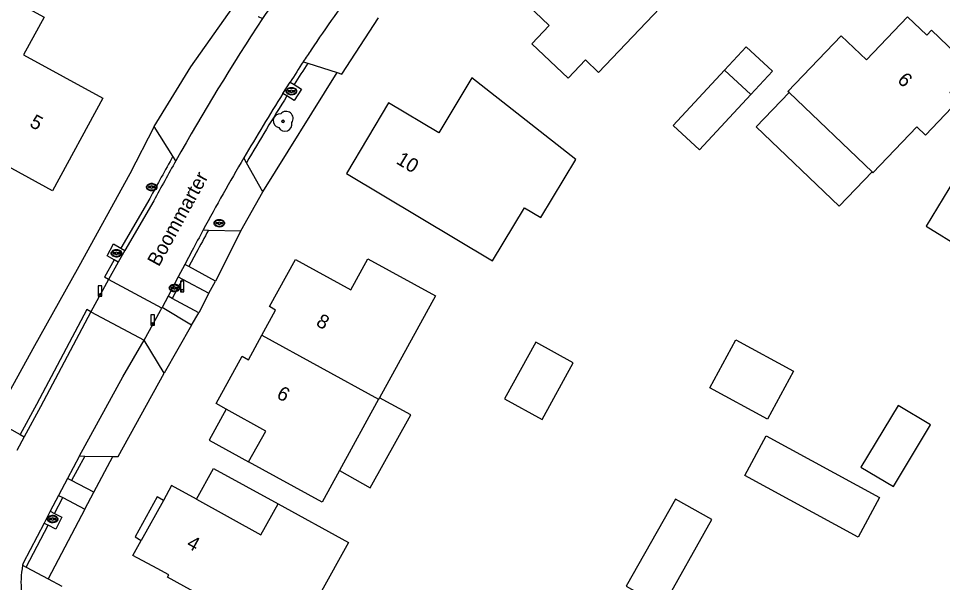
# Model space of a CAD drawing. Extents: x 194485 to 197793, y 468269 to 470822.
# Drawn here: x 197438 to 197516.7, y 468497.8 to 468545.9 of the extents above; entities that cross this region are included whole.
import ezdxf

# ---------------------------------------------------------------- set-up
doc = ezdxf.new("R2010")
doc.units = 0
for name, color, linetype in [('BGT grensvlak gebouwinstallatie plus 1', 7, 'Continuous'), ('BGT grensvlak onbegroeid terreindeel', 7, 'Continuous'), ('BGT grensvlak ondersteunend wegdeel', 7, 'Continuous'), ('BGT grensvlak overig bouwwerk uitbreiding populatie', 7, 'Continuous'), ('BGT grensvlak pand op maaiveld', 7, 'Continuous'), ('BGT grensvlak pand op maaiveld LR', 7, 'Continuous'), ('BGT grensvlak wegdeel', 7, 'Continuous'), ('BGT puntobject paal afsluitpaal', 7, 'Continuous'), ('BGT puntobject paal lichtmast', 7, 'Continuous'), ('BGT puntobject put inspectie- rioolput', 7, 'Continuous'), ('BGT puntobject put kolk', 7, 'Continuous'), ('BGT puntobject vegetatieobject boom', 7, 'Continuous'), ('BGT tekst huisnummerreeks', 7, 'Continuous'), ('BGT tekst openbare ruimte label weg', 7, 'Continuous')]:
    doc.layers.add(name, color=color, linetype=linetype)

msp = doc.modelspace()

# ---------------------------------------------------------------- linework, layer by layer
at = {"layer": 'BGT grensvlak gebouwinstallatie plus 1'}
for points in [[(197500.399, 468539.372), (197496.023, 468534.66), (197493.774, 468536.749), (197498.15, 468541.461)], [(197510.726, 468532.778), (197507.929, 468529.853), (197500.857, 468536.617), (197503.654, 468539.541)], [(197482.062, 468518.285), (197479.405, 468513.454), (197482.601, 468511.696), (197485.258, 468516.527), (197482.062, 468518.285)], [(197499.113, 468518.465), (197504.027, 468515.816), (197501.82, 468511.724), (197496.907, 468514.373), (197499.113, 468518.465)], [(197465.331, 468507.334), (197467.965, 468505.874), (197471.405, 468512.085), (197468.743, 468513.537)], [(197512.943, 468512.89), (197509.782, 468507.636), (197512.553, 468505.969), (197515.714, 468511.223), (197512.943, 468512.89)], [(197455.674, 468512.564), (197454.221, 468509.925), (197457.591, 468508.072)], [(197501.706, 468510.281), (197511.37, 468505.037), (197509.536, 468501.657), (197499.872, 468506.901), (197501.706, 468510.281)], [(197453.161, 468504.892), (197454.602, 468507.515), (197460.1, 468504.49)], [(197450.33, 468504.797), (197449.795, 468505.085), (197447.912, 468501.697), (197448.438, 468501.373)], [(197493.96, 468504.907), (197489.782, 468497.478), (197492.896, 468495.727), (197497.074, 468503.156), (197493.96, 468504.907)]]:
    msp.add_lwpolyline(points, dxfattribs=at)
at = {"layer": 'BGT grensvlak onbegroeid terreindeel'}
for p, q in [((197458.813, 468531.087), (197465.129, 468541.239)), ((197461.134, 468540.434), (197461.472, 468540.22)), ((197460.859, 468539.252), (197460.518, 468539.461)), ((197456.925, 468527.766), (197454.759, 468523.479)), ((197446.711, 468526.271), (197447.057, 468526.071)), ((197446.484, 468525.078), (197446.137, 468525.278)), ((197454.199, 468522.45), (197453.34, 468520.767)), ((197452.715, 468519.722), (197450.383, 468515.642)), ((197444.405, 468505.482), (197446.013, 468508.529)), ((197443.642, 468504.036), (197440.511, 468498.102)), ((197440.689, 468503.873), (197441.043, 468503.687)), ((197440.156, 468502.858), (197440.51, 468502.672))]:
    msp.add_line(p, q, dxfattribs=at)
for points in [[(197461.472, 468540.22), (197462.099, 468539.825), (197461.47, 468538.879), (197460.859, 468539.252)], [(197449.542, 468536.64), (197447.462, 468532.627), (197443.127, 468524.728), (197439.211, 468517.72), (197435.863, 468511.652)], [(197446.137, 468525.278), (197445.525, 468525.632), (197446.071, 468526.641), (197446.711, 468526.271)], [(197441.043, 468503.687), (197441.669, 468503.358), (197441.164, 468502.328), (197440.51, 468502.672)]]:
    msp.add_lwpolyline(points, dxfattribs=at)
at = {"layer": 'BGT grensvlak ondersteunend wegdeel'}
for p, q in [((197449.164, 468530.521), (197446.711, 468526.271)), ((197453.133, 468525.889), (197452.511, 468524.712)), ((197446.137, 468525.278), (197445.3, 468523.827)), ((197445.646, 468523.627), (197445.3, 468523.827)), ((197451.946, 468523.642), (197451.082, 468522.006)), ((197441.043, 468503.687), (197441.75, 468505.031)), ((197438.631, 468499.1), (197440.51, 468502.672))]:
    msp.add_line(p, q, dxfattribs=at)
for points in [[(197444.154, 468520.865), (197443.802, 468521.055), (197439.507, 468512.959), (197438.124, 468510.413)], [(197443.636, 468508.572), (197442.984, 468507.378), (197442.512, 468506.481)]]:
    msp.add_lwpolyline(points, dxfattribs=at)
for centre, radius, start, end in [((197624.153, 468436.69), 192.83, 146.88443, 147.52739), ((197634.129, 468430.212), 204.725, 147.81751, 149.6787), ((197639.382, 468427.951), 216.11, 150.57837, 151.66534), ((197654.715, 468419.056), 228.141, 151.52586, 152.07755)]:
    msp.add_arc(centre, radius, start, end, dxfattribs=at)
at = {"layer": 'BGT grensvlak overig bouwwerk uitbreiding populatie'}
msp.add_line((197498.15, 468541.461), (197500.399, 468539.372), dxfattribs=at)
msp.add_lwpolyline([(197500.399, 468539.372), (197502.238, 468541.352), (197499.989, 468543.44), (197498.15, 468541.461)], dxfattribs=at)
at = {"layer": 'BGT grensvlak pand op maaiveld'}
for p, q in [((197510.726, 468532.778), (197503.654, 468539.541)), ((197468.743, 468513.537), (197468.676, 468513.415)), ((197468.676, 468513.415), (197465.331, 468507.334)), ((197450.33, 468504.797), (197448.438, 468501.373))]:
    msp.add_line(p, q, dxfattribs=at)
for points in [[(197483.64, 468554.554), (197482.054, 468552.908), (197481.619, 468553.306), (197478.365, 468549.883), (197483.218, 468545.259), (197481.736, 468543.693), (197484.818, 468540.764), (197486.306, 468542.321), (197487.419, 468541.262), (197494.388, 468548.613), (197488.816, 468553.908), (197486.675, 468551.662), (197483.64, 468554.554)], [(197431.157, 468543.863), (197432.193, 468545.754), (197429.911, 468547.004), (197431.83, 468550.503), (197440.181, 468545.953), (197438.42, 468542.759), (197445.173, 468539.053), (197440.879, 468531.16), (197432.462, 468535.76)], [(197503.654, 468539.541), (197503.545, 468539.646), (197508.08, 468544.386), (197510.238, 468542.321), (197513.746, 468545.988), (197515.386, 468544.419), (197515.793, 468544.845), (197519.256, 468541.532), (197517.353, 468539.543), (197518.076, 468538.851)], [(197469.524, 468538.666), (197465.925, 468532.642), (197478.381, 468525.198), (197481.092, 468529.73), (197482.509, 468528.89), (197485.466, 468533.836), (197476.625, 468540.809), (197473.815, 468536.115), (197469.524, 468538.666)], [(197518.076, 468538.851), (197515.271, 468535.919), (197514.543, 468536.615), (197510.802, 468532.705), (197510.726, 468532.778)], [(197530.123, 468532.738), (197528.078, 468533.99), (197528.234, 468534.28), (197524.312, 468536.685), (197521.953, 468532.852), (197519.21, 468534.534), (197515.324, 468528.146), (197518.38, 468526.275)], [(197458.727, 468518.873), (197459.889, 468520.999), (197459.365, 468521.3), (197461.584, 468525.329), (197466.31, 468522.728), (197467.761, 468525.369), (197473.527, 468522.232), (197468.743, 468513.537)], [(197455.674, 468512.564), (197454.82, 468513.036), (197457.04, 468517.068), (197457.582, 468516.779), (197458.727, 468518.873)], [(197457.591, 468508.072), (197459.051, 468510.698), (197455.674, 468512.564)], [(197465.331, 468507.334), (197463.848, 468504.639), (197457.591, 468508.072)], [(197453.161, 468504.892), (197451.031, 468506.067), (197450.33, 468504.797)], [(197453.161, 468504.892), (197458.64, 468501.868), (197460.1, 468504.49)], [(197460.1, 468504.49), (197466.094, 468501.192), (197461.357, 468492.644), (197458.306, 468494.321), (197458.203, 468494.131), (197454.832, 468495.987), (197454.796, 468495.93), (197454.023, 468496.357), (197454.045, 468496.398), (197450.677, 468498.25), (197450.783, 468498.441), (197449.797, 468498.978), (197447.737, 468500.104), (197448.438, 468501.373)]]:
    msp.add_lwpolyline(points, dxfattribs=at)
at = {"layer": 'BGT grensvlak pand op maaiveld LR'}
msp.add_line((197458.727, 468518.873), (197468.676, 468513.415), dxfattribs=at)
at = {"layer": 'BGT grensvlak wegdeel'}
for p, q in [((197452.661, 468541.737), (197456.294, 468546.886)), ((197465.528, 468541.11), (197468.657, 468545.906)), ((197462.25, 468542.166), (197462.644, 468542.039)), ((197462.644, 468542.039), (197465.129, 468541.239)), ((197449.542, 468536.64), (197452.661, 468541.737)), ((197465.129, 468541.239), (197465.528, 468541.11)), ((197460.518, 468539.461), (197461.134, 468540.434)), ((197451.144, 468534.111), (197449.542, 468536.64)), ((197451.387, 468533.727), (197451.144, 468534.111)), ((197457.409, 468533.567), (197457.181, 468533.969)), ((197458.813, 468531.087), (197457.409, 468533.567)), ((197456.925, 468527.766), (197458.813, 468531.087)), ((197449.513, 468530.326), (197447.057, 468526.071)), ((197453.721, 468527.835), (197454.171, 468527.825)), ((197454.171, 468527.825), (197456.925, 468527.766)), ((197447.057, 468526.071), (197446.484, 468525.078)), ((197452.78, 468526.077), (197452.16, 468524.904)), ((197446.484, 468525.078), (197445.646, 468523.627)), ((197452.16, 468524.904), (197451.592, 468523.829)), ((197452.511, 468524.712), (197452.16, 468524.904)), ((197454.759, 468523.479), (197452.511, 468524.712)), ((197451.592, 468523.829), (197450.731, 468522.198)), ((197451.592, 468523.829), (197451.946, 468523.642)), ((197445.646, 468523.627), (197444.154, 468520.865)), ((197450.189, 468521.172), (197445.646, 468523.627)), ((197451.946, 468523.642), (197454.199, 468522.45)), ((197454.199, 468522.45), (197454.759, 468523.479)), ((197450.731, 468522.198), (197450.217, 468521.225)), ((197451.082, 468522.006), (197450.731, 468522.198)), ((197453.34, 468520.767), (197451.082, 468522.006)), ((197444.154, 468520.865), (197448.701, 468518.456)), ((197448.701, 468518.456), (197450.077, 468520.968)), ((197450.077, 468520.968), (197450.135, 468521.073)), ((197450.135, 468521.073), (197450.189, 468521.172)), ((197450.217, 468521.225), (197450.189, 468521.172)), ((197452.715, 468519.722), (197450.217, 468521.225)), ((197452.715, 468519.722), (197453.34, 468520.767)), ((197450.383, 468515.642), (197448.701, 468518.456)), ((197446.461, 468508.521), (197450.383, 468515.642)), ((197435.863, 468511.652), (197438.124, 468510.413)), ((197438.124, 468510.413), (197438.475, 468510.221)), ((197438.475, 468510.221), (197437.835, 468509.043)), ((197443.185, 468508.58), (197443.636, 468508.572)), ((197443.636, 468508.572), (197446.013, 468508.529)), ((197446.013, 468508.529), (197446.461, 468508.521)), ((197442.159, 468506.667), (197441.396, 468505.217)), ((197442.512, 468506.481), (197442.159, 468506.667)), ((197444.405, 468505.482), (197442.512, 468506.481)), ((197441.396, 468505.217), (197440.689, 468503.873)), ((197441.396, 468505.217), (197441.75, 468505.031)), ((197441.75, 468505.031), (197443.642, 468504.036)), ((197443.642, 468504.036), (197444.405, 468505.482)), ((197440.689, 468503.873), (197440.156, 468502.858)), ((197440.156, 468502.858), (197438.365, 468499.453)), ((197438.328, 468499.261), (197438.631, 468499.1)), ((197438.631, 468499.1), (197440.511, 468498.102)), ((197440.511, 468498.102), (197441.664, 468497.489))]:
    msp.add_line(p, q, dxfattribs=at)
for points in [[(197458.4, 468546.011), (197458.401, 468546.01), (197458.778, 468545.854)], [(197444.154, 468520.865), (197439.86, 468512.77), (197438.475, 468510.221)], [(197443.185, 468508.58), (197446.86, 468515.313), (197448.701, 468518.456)], [(197443.185, 468508.58), (197442.632, 468507.567), (197442.159, 468506.667)]]:
    msp.add_lwpolyline(points, dxfattribs=at)
for centre, radius, start, end in [((197562.105, 468476.383), 124.51, 143.14566, 146.08553), ((197558.175, 468479.515), 114.577, 142.77893, 146.24751), ((197633.58, 468431.002), 209.158, 146.69353, 150.58466), ((197682.355, 468398.695), 262.736, 146.6395, 146.90255), ((197642.616, 468424.723), 215.232, 146.93038, 147.47887), ((197638.136, 468427.778), 209.812, 147.83918, 149.59416), ((197649.278, 468422.47), 227.022, 150.65458, 151.63462), ((197643.896, 468424.606), 216.386, 149.64158, 151.50642), ((197769.705, 468357.568), 358.939, 151.68216, 152.00046), ((197445.245, 468498.028), 7.026, 168.29503, 169.88964), ((197446.788, 468497.736), 8.596, 169.78327, 185.19444)]:
    msp.add_arc(centre, radius, start, end, dxfattribs=at)
at = {"layer": 'BGT puntobject paal afsluitpaal'}
for points in [[(197445.078, 468523.081), (197444.778, 468523.081), (197444.778, 468522.181), (197444.928, 468522.181)], [(197444.928, 468522.181), (197445.078, 468522.181), (197445.078, 468523.081)], [(197449.561, 468520.616), (197449.261, 468520.616), (197449.261, 468519.716), (197449.411, 468519.716)], [(197449.411, 468519.716), (197449.561, 468519.716), (197449.561, 468520.616)]]:
    msp.add_lwpolyline(points, dxfattribs=at)
for centre, start, end in [((197444.928, 468522.281), 0, 180), ((197444.928, 468522.281), 0, 180), ((197444.928, 468522.281), 180, 0), ((197444.928, 468522.281), 180, 270), ((197444.928, 468522.281), 270, 0), ((197449.411, 468519.816), 0, 180), ((197449.411, 468519.816), 0, 180), ((197449.411, 468519.816), 180, 0), ((197449.411, 468519.816), 180, 270), ((197449.411, 468519.816), 270, 0)]:
    msp.add_arc(centre, 0.1, start, end, dxfattribs=at)
at = {"layer": 'BGT puntobject paal lichtmast'}
for points in [[(197452.082, 468523.46), (197451.782, 468523.46), (197451.782, 468522.56), (197451.932, 468522.56)], [(197451.932, 468522.56), (197452.082, 468522.56), (197452.082, 468523.46)]]:
    msp.add_lwpolyline(points, dxfattribs=at)
for start, end in [(0, 180), (0, 180), (180, 0), (180, 270), (270, 0)]:
    msp.add_arc((197451.932, 468522.66), 0.1, start, end, dxfattribs=at)
at = {"layer": 'BGT puntobject put inspectie- rioolput'}
for p, q in [((197449.243, 468531.524), (197449.086, 468531.524)), ((197449.086, 468531.449), (197449.243, 468531.449)), ((197449.586, 468531.524), (197449.429, 468531.524)), ((197449.429, 468531.449), (197449.586, 468531.449)), ((197455.001, 468528.447), (197454.844, 468528.447)), ((197454.844, 468528.372), (197455.001, 468528.372)), ((197455.344, 468528.447), (197455.187, 468528.447)), ((197455.187, 468528.372), (197455.344, 468528.372))]:
    msp.add_line(p, q, dxfattribs=at)
for centre, radius, start, end in [((197449.086, 468531.487), 0.0375, 90, 270), ((197449.336, 468531.487), 0.1, 0, 180), ((197449.336, 468531.487), 0.1, 157.97569, 180), ((197449.336, 468531.487), 0.1, 180, 202.02431), ((197449.336, 468531.487), 0.1, 180, 0), ((197449.336, 468531.487), 0.1, 0, 22.02431), ((197449.336, 468531.487), 0.1, 337.97569, 0), ((197449.586, 468531.487), 0.0375, 270, 90), ((197455.094, 468528.409), 0.1, 0, 180), ((197454.844, 468528.409), 0.0375, 90, 270), ((197455.094, 468528.409), 0.1, 157.97569, 180), ((197455.094, 468528.409), 0.1, 180, 202.02431), ((197455.094, 468528.409), 0.1, 180, 0), ((197455.094, 468528.409), 0.1, 0, 22.02431), ((197455.094, 468528.409), 0.1, 337.97569, 0), ((197455.344, 468528.409), 0.0375, 270, 90)]:
    msp.add_arc(centre, radius, start, end, dxfattribs=at)
for centre in [(197449.336, 468531.487), (197455.094, 468528.409)]:
    msp.add_ellipse(centre, major_axis=(0.392, 0), ratio=0.689655, dxfattribs=at)
for points in [[(197449.778, 468531.487), (197449.778, 468531.53), (197449.766, 468531.574), (197449.7, 468531.688), (197449.619, 468531.745), (197449.427, 468531.81), (197449.317, 468531.816), (197449.114, 468531.775), (197449.023, 468531.728), (197448.92, 468531.611), (197448.895, 468531.551), (197448.893, 468531.429), (197448.917, 468531.368), (197449.001, 468531.269), (197449.06, 468531.23), (197449.239, 468531.162), (197449.373, 468531.155), (197449.606, 468531.217), (197449.706, 468531.286), (197449.769, 468531.411), (197449.778, 468531.449), (197449.778, 468531.487)], [(197455.536, 468528.409), (197455.536, 468528.452), (197455.524, 468528.496), (197455.458, 468528.61), (197455.377, 468528.667), (197455.185, 468528.732), (197455.075, 468528.738), (197454.872, 468528.697), (197454.781, 468528.65), (197454.678, 468528.533), (197454.653, 468528.473), (197454.651, 468528.351), (197454.675, 468528.29), (197454.759, 468528.191), (197454.818, 468528.152), (197454.997, 468528.084), (197455.131, 468528.077), (197455.364, 468528.139), (197455.464, 468528.208), (197455.527, 468528.333), (197455.536, 468528.371), (197455.536, 468528.409)]]:
    msp.add_open_spline(points, degree=3, dxfattribs=at)
at = {"layer": 'BGT puntobject put kolk'}
for p, q in [((197461.151, 468539.693), (197460.994, 468539.693)), ((197460.994, 468539.617), (197461.151, 468539.617)), ((197461.494, 468539.693), (197461.337, 468539.693)), ((197461.337, 468539.617), (197461.494, 468539.617)), ((197446.234, 468525.889), (197446.077, 468525.889)), ((197446.077, 468525.813), (197446.234, 468525.813)), ((197446.577, 468525.889), (197446.42, 468525.889)), ((197446.42, 468525.813), (197446.577, 468525.813)), ((197451.183, 468522.927), (197451.026, 468522.927)), ((197451.026, 468522.853), (197451.183, 468522.853)), ((197451.526, 468522.927), (197451.369, 468522.927)), ((197451.369, 468522.853), (197451.526, 468522.853)), ((197440.799, 468503.241), (197440.642, 468503.241)), ((197440.642, 468503.166), (197440.799, 468503.166)), ((197441.142, 468503.241), (197440.985, 468503.241)), ((197440.985, 468503.166), (197441.142, 468503.166))]:
    msp.add_line(p, q, dxfattribs=at)
for centre, radius, start, end in [((197460.994, 468539.655), 0.0375, 90, 270), ((197461.244, 468539.655), 0.1, 0, 180), ((197461.244, 468539.655), 0.1, 157.97569, 180), ((197461.244, 468539.655), 0.1, 180, 202.02431), ((197461.244, 468539.655), 0.1, 180, 0), ((197461.244, 468539.655), 0.1, 0, 22.02431), ((197461.244, 468539.655), 0.1, 337.97569, 0), ((197461.494, 468539.655), 0.0375, 270, 90), ((197446.077, 468525.851), 0.0375, 90, 270), ((197446.327, 468525.851), 0.1, 0, 180), ((197446.327, 468525.851), 0.1, 157.97569, 180), ((197446.327, 468525.851), 0.1, 180, 202.02431), ((197446.327, 468525.851), 0.1, 180, 0), ((197446.327, 468525.851), 0.1, 0, 22.02431), ((197446.327, 468525.851), 0.1, 337.97569, 0), ((197446.577, 468525.851), 0.0375, 270, 90), ((197451.276, 468522.89), 0.1, 0, 180), ((197451.026, 468522.89), 0.0375, 90, 270), ((197451.276, 468522.89), 0.1, 157.97569, 180), ((197451.276, 468522.89), 0.1, 180, 202.02431), ((197451.276, 468522.89), 0.1, 180, 0), ((197451.276, 468522.89), 0.1, 0, 22.02431), ((197451.276, 468522.89), 0.1, 337.97569, 0), ((197451.526, 468522.89), 0.0375, 270, 90), ((197440.892, 468503.203), 0.1, 0, 180), ((197440.642, 468503.203), 0.0375, 90, 270), ((197440.892, 468503.203), 0.1, 157.97569, 180), ((197440.892, 468503.203), 0.1, 180, 202.02431), ((197440.892, 468503.203), 0.1, 180, 0), ((197440.892, 468503.203), 0.1, 0, 22.02431), ((197440.892, 468503.203), 0.1, 337.97569, 0), ((197441.142, 468503.203), 0.0375, 270, 90)]:
    msp.add_arc(centre, radius, start, end, dxfattribs=at)
for centre in [(197461.244, 468539.655), (197446.327, 468525.851), (197451.276, 468522.89), (197440.892, 468503.203)]:
    msp.add_ellipse(centre, major_axis=(0.392, 0), ratio=0.689655, dxfattribs=at)
for points in [[(197461.686, 468539.655), (197461.686, 468539.698), (197461.674, 468539.742), (197461.608, 468539.856), (197461.527, 468539.913), (197461.335, 468539.978), (197461.225, 468539.984), (197461.022, 468539.943), (197460.931, 468539.896), (197460.828, 468539.779), (197460.803, 468539.719), (197460.801, 468539.597), (197460.825, 468539.536), (197460.909, 468539.437), (197460.968, 468539.398), (197461.147, 468539.33), (197461.281, 468539.323), (197461.514, 468539.385), (197461.614, 468539.454), (197461.677, 468539.579), (197461.686, 468539.617), (197461.686, 468539.655)], [(197446.769, 468525.851), (197446.769, 468525.894), (197446.757, 468525.938), (197446.691, 468526.052), (197446.61, 468526.109), (197446.418, 468526.174), (197446.308, 468526.18), (197446.105, 468526.139), (197446.014, 468526.092), (197445.911, 468525.975), (197445.886, 468525.915), (197445.884, 468525.793), (197445.908, 468525.732), (197445.992, 468525.633), (197446.051, 468525.594), (197446.23, 468525.526), (197446.364, 468525.519), (197446.597, 468525.581), (197446.697, 468525.65), (197446.76, 468525.775), (197446.769, 468525.813), (197446.769, 468525.851)], [(197451.718, 468522.89), (197451.718, 468522.933), (197451.706, 468522.977), (197451.64, 468523.091), (197451.559, 468523.148), (197451.367, 468523.213), (197451.257, 468523.219), (197451.054, 468523.178), (197450.963, 468523.131), (197450.86, 468523.014), (197450.835, 468522.954), (197450.833, 468522.832), (197450.857, 468522.771), (197450.941, 468522.672), (197451, 468522.633), (197451.179, 468522.565), (197451.313, 468522.558), (197451.546, 468522.62), (197451.646, 468522.689), (197451.709, 468522.814), (197451.718, 468522.852), (197451.718, 468522.89)], [(197441.334, 468503.203), (197441.334, 468503.246), (197441.322, 468503.29), (197441.256, 468503.404), (197441.175, 468503.461), (197440.983, 468503.526), (197440.873, 468503.532), (197440.67, 468503.491), (197440.579, 468503.444), (197440.476, 468503.327), (197440.451, 468503.267), (197440.449, 468503.145), (197440.473, 468503.084), (197440.557, 468502.985), (197440.616, 468502.946), (197440.795, 468502.878), (197440.929, 468502.871), (197441.162, 468502.933), (197441.262, 468503.002), (197441.325, 468503.127), (197441.334, 468503.165), (197441.334, 468503.203)]]:
    msp.add_open_spline(points, degree=3, dxfattribs=at)
at = {"layer": 'BGT puntobject vegetatieobject boom'}
msp.add_circle((197460.534, 468537.089), 0.1, dxfattribs=at)
for centre, radius, start, end in [((197460.784, 468537.339), 0.6, 323.54458, 138.4658), ((197460.284, 468537.139), 0.6, 85.13702, 257.75442), ((197460.534, 468537.089), 0.1, 0, 180), ((197460.684, 468536.839), 0.6, 208.50578, 13.83556), ((197460.534, 468537.089), 0.1, 180, 0)]:
    msp.add_arc(centre, radius, start, end, dxfattribs=at)

# ---------------------------------------------------------------- texts
at = {"layer": 'BGT tekst huisnummerreeks'}
for s, rotation, p in [('6', 316.3, (197512.808, 468540.519)), ('5', 331.4, (197438.845, 468536.698)), ('10', 329.1, (197470.085, 468533.545)), ('8', 331.3, (197463.259, 468519.72)), ('6', 331.3, (197459.894, 468513.563)), ('4', 331.1, (197452.223, 468500.831))]:
    msp.add_text(s, height=1.2, rotation=rotation, dxfattribs=at).set_placement(p)
at = {"layer": 'BGT tekst openbare ruimte label weg'}
msp.add_text('Boommarter', height=1.2, rotation=61.2, dxfattribs=at).set_placement((197449.942, 468524.644))

doc.saveas('drawing.dxf')
